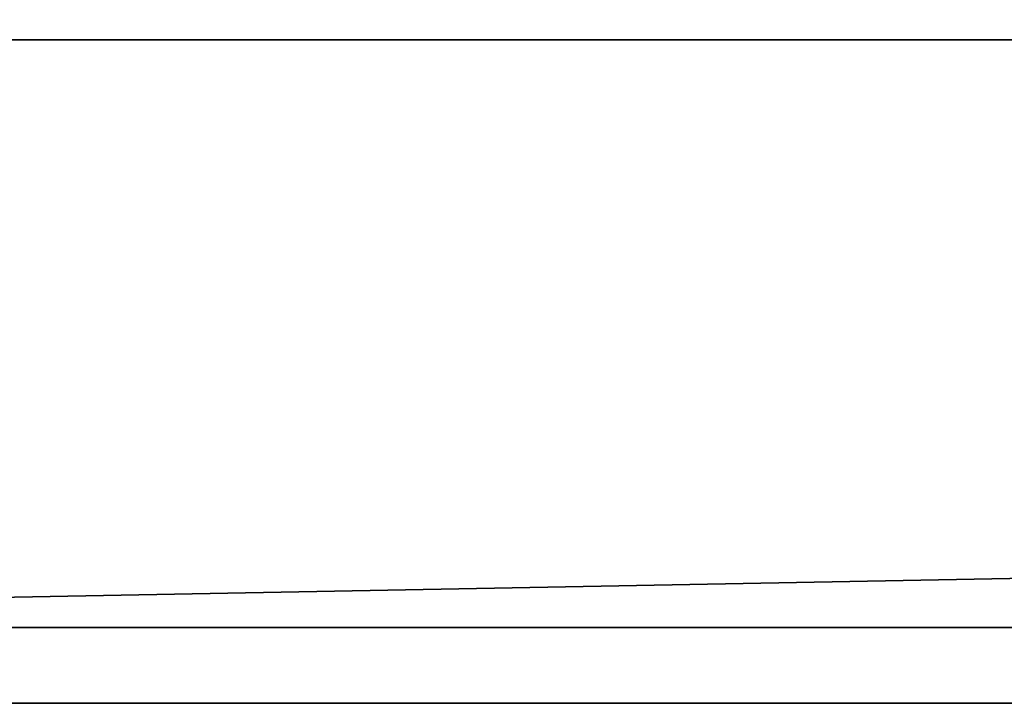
# Model space of a CAD drawing. Header units: millimetres. Extents: x -508 to 6708, y -115 to 193.
# Tile 730 of 1056: x 2621 to 2647, y -44 to -25. Entities that reach past the tile are written whole.
import ezdxf

# ---------------------------------------------------------------- set-up
doc = ezdxf.new("R2010")
doc.units = ezdxf.units.MM
doc.layers.add('151', color=7, linetype='Continuous', true_color=0xffffff)

# ---------------------------------------------------------------- blocks, each defined once
blk = doc.blocks.new('UG_SURFACE_205')
at = {"layer": '151', "color": 7, "linetype": 'Continuous', "lineweight": 35}
for points in [[(2591, -26, 2017), (3409, -26, 2017), (3409, 0, 2017), (2591, 0, 2017)], [(2591, -26), (2591, -22.5), (3409, -22.5), (3409, -26)], [(3422, -43.5, 2030), (3422, -26, 2030), (2578, -26, 2030), (2578, -43.5, 2030)], [(2591, -26), (3409, -26), (2578, -41.5)], [(3409, -26), (3422, -26), (3422, -41.5), (2578, -41.5)], [(2578, -26, 2030), (3422, -26, 2030), (3409, -26, 2017), (2591, -26, 2017)], [(2578, -41.5), (3422, -41.5), (3422, -43.5, 2), (2578, -43.5, 2)], [(3422, -43.5, 2), (3422, -43.5, 2030), (2578, -43.5, 2030), (2578, -43.5, 2)]]:
    blk.add_3dface(points, dxfattribs=at)

msp = doc.modelspace()

# ---------------------------------------------------------------- linework, layer by layer
at = {"layer": '151', "color": 253, "linetype": 'Continuous', "lineweight": -3}
for p, q in [((3422, -26, 2030), (2578, -26, 2030)), ((3409, -26, 2017), (2591, -26, 2017)), ((2578, -41.5), (3422, -41.5)), ((3422, -43.5, 2030), (2578, -43.5, 2030)), ((3422, -43.5, 2), (2578, -43.5, 2))]:
    msp.add_line(p, q, dxfattribs=at)

# ---------------------------------------------------------------- block references
msp.add_blockref('UG_SURFACE_205', (0, 0), dxfattribs=at)

doc.saveas('drawing.dxf')
